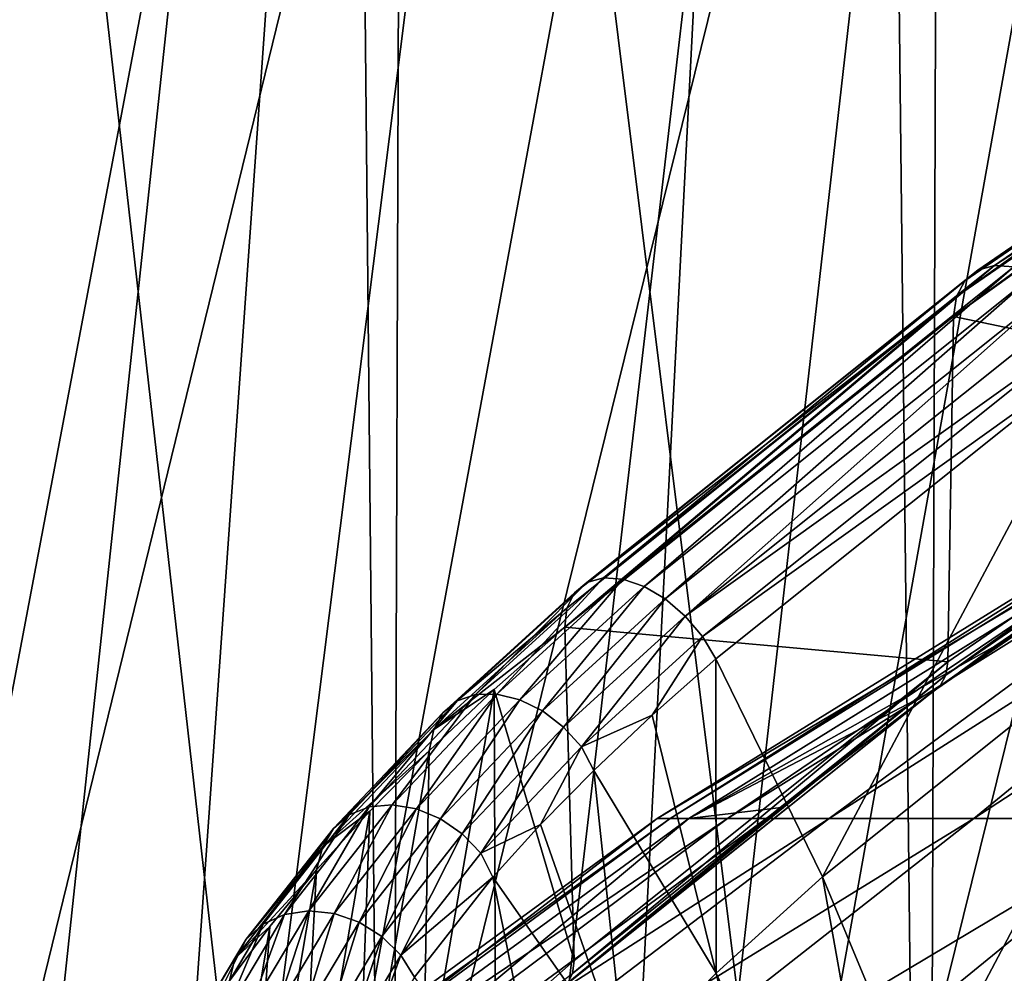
# Model space of a CAD drawing. Header units: metres. Extents: x -24 to 24, y -69 to 184.
# Tile 676 of 896: x -18.61 to -15.73, y 152.31 to 155.1. Entities that reach past the tile are written whole.
import ezdxf

# ---------------------------------------------------------------- set-up
doc = ezdxf.new("R2010")
doc.units = ezdxf.units.M
for name, color, linetype in [('4035', 7, 'CONTINUOUS'), ('4050', 7, 'CONTINUOUS'), ('608', 7, 'CONTINUOUS'), ('617', 7, 'CONTINUOUS'), ('628', 7, 'CONTINUOUS'), ('704', 7, 'CONTINUOUS'), ('705', 7, 'CONTINUOUS'), ('706', 7, 'CONTINUOUS'), ('707', 7, 'CONTINUOUS'), ('708', 7, 'CONTINUOUS'), ('709', 7, 'CONTINUOUS'), ('726', 7, 'CONTINUOUS'), ('733', 7, 'CONTINUOUS')]:
    doc.layers.add(name, color=color, linetype=linetype)

msp = doc.modelspace()

# ---------------------------------------------------------------- linework, layer by layer
at = {"layer": '4035'}
for points in [[(-19.06392, 160.06449, 14.987643), (-18.959413, 147.8, 15.119628), (-17.648311, 160.06449, 16.631284)], [(-17.527775, 147.8, -16.758269), (-18.959413, 147.8, -15.119628), (-18.917355, 160.06449, -15.172218)], [(-18.959413, 147.8, 15.119628), (-17.527775, 147.8, 16.758269), (-17.648311, 160.06449, 16.631284)], [(-17.485838, 160.06449, -16.802022), (-17.527775, 147.8, -16.758269), (-18.917355, 160.06449, -15.172218)], [(-17.648311, 160.06449, 16.631284), (-17.527775, 147.8, 16.758269), (-16.091486, 160.06449, 18.141846)], [(-15.955014, 147.8, -18.261983), (-17.527775, 147.8, -16.758269), (-17.485838, 160.06449, -16.802022)], [(-17.527775, 147.8, 16.758269), (-15.955014, 147.8, 18.261983), (-16.091486, 160.06449, 18.141846)], [(-15.914405, 160.06449, -18.297382), (-15.955014, 147.8, -18.261983), (-17.485838, 160.06449, -16.802022)], [(-16.091486, 160.06449, 18.141846), (-15.955014, 147.8, 18.261983), (-14.405901, 160.064489, 19.507242)], [(-14.253792, 147.8, -19.618662), (-15.955014, 147.8, -18.261983), (-15.914405, 160.06449, -18.297382)], [(-15.955014, 147.8, 18.261983), (-14.253792, 147.8, 19.618662), (-14.405901, 160.064489, 19.507242)], [(-14.21563, 160.06449, -19.646332), (-14.253792, 147.8, -19.618662), (-15.914405, 160.06449, -18.297382)]]:
    msp.add_3dface(points, dxfattribs=at)
at = {"layer": '4050'}
for points in [[(-20.738025, 147.74019, 11.159607), (-18.21291, 158.202198, 11.276956), (-19.6542, 147.74019, 12.973624)], [(-18.714285, 158.202198, 10.423788), (-18.21291, 158.202198, 11.276956), (-20.738025, 147.74019, 11.159607)], [(-18.412131, 147.74019, -14.683185), (-17.672667, 158.202198, -12.106059), (-19.6542, 147.74019, -12.973624)], [(-17.672667, 158.202198, -12.106059), (-18.21291, 158.202198, -11.276956), (-19.6542, 147.74019, -12.973624)], [(-18.21291, 158.202198, -11.276956), (-18.714285, 158.202198, -10.423788), (-19.6542, 147.74019, -12.973624)], [(-18.21291, 158.202198, 11.276956), (-17.672667, 158.202198, 12.106059), (-19.6542, 147.74019, 12.973624)], [(-19.6542, 147.74019, 12.973624), (-17.09471, 158.202198, 12.909326), (-18.412131, 147.74019, 14.683185)], [(-17.672667, 158.202198, 12.106059), (-17.09471, 158.202198, 12.909326), (-19.6542, 147.74019, 12.973624)], [(-17.021819, 147.74019, -16.274525), (-16.480273, 158.202198, -13.685044), (-18.412131, 147.74019, -14.683185)], [(-16.480273, 158.202198, -13.685044), (-17.09471, 158.202198, -12.909326), (-18.412131, 147.74019, -14.683185)], [(-17.09471, 158.202198, -12.909326), (-17.672667, 158.202198, -12.106059), (-18.412131, 147.74019, -14.683185)], [(-17.09471, 158.202198, 12.909326), (-16.480273, 158.202198, 13.685044), (-18.412131, 147.74019, 14.683185)], [(-18.412131, 147.74019, 14.683185), (-15.830665, 158.202198, 14.431558), (-17.021819, 147.74019, 16.274525)], [(-16.480273, 158.202198, 13.685044), (-15.830665, 158.202198, 14.431558), (-18.412131, 147.74019, 14.683185)], [(-15.494457, 147.74019, -17.734833), (-15.147274, 158.202198, -15.147274), (-17.021819, 147.74019, -16.274525)], [(-15.147274, 158.202198, -15.147274), (-15.830665, 158.202198, -14.431558), (-17.021819, 147.74019, -16.274525)], [(-15.830665, 158.202198, -14.431558), (-16.480273, 158.202198, -13.685044), (-17.021819, 147.74019, -16.274525)], [(-15.830665, 158.202198, 14.431558), (-15.147274, 158.202198, 15.147274), (-17.021819, 147.74019, 16.274525)], [(-17.021819, 147.74019, 16.274525), (-14.431558, 158.202198, 15.830665), (-15.494457, 147.74019, 17.734833)], [(-15.147274, 158.202198, 15.147274), (-14.431558, 158.202198, 15.830665), (-17.021819, 147.74019, 16.274525)]]:
    msp.add_3dface(points, dxfattribs=at)
at = {"layer": '608'}
for points in [[(-14.699315, 153.975767, -1.555338), (-16.74517, 152.759811, -0.310826), (-14.782747, 153.973756, -0.253614)], [(-16.652526, 152.759811, -1.786253), (-16.74517, 152.759811, -0.310826), (-14.699315, 153.975767, -1.555338)], [(-16.74517, 152.759811, -0.310826), (-16.707345, 152.759811, 1.167022), (-14.782747, 153.973756, -0.253614)], [(-14.782747, 153.973756, -0.253614), (-16.707345, 152.759811, 1.167022), (-14.747605, 153.973756, 1.049807)], [(-16.707345, 152.759811, 1.167022), (-16.539347, 152.759811, 2.635777), (-14.747605, 153.973756, 1.049807)], [(-14.807633, 153.907783, -1.66368), (-16.652526, 152.759811, -1.786253), (-14.699315, 153.975767, -1.555338)], [(-14.747605, 153.973756, 1.049807), (-16.539347, 152.759811, 2.635777), (-14.597761, 153.973756, 2.345064)], [(-16.539347, 152.759811, 2.635777), (-16.242484, 152.759811, 4.083996), (-14.597761, 153.973756, 2.345064)], [(-14.597761, 153.973756, 2.345064), (-16.242484, 152.759811, 4.083996), (-14.334381, 153.973756, 3.622082)], [(-16.242484, 152.759811, 4.083996), (-15.81907, 152.759811, 5.500396), (-14.334381, 153.973756, 3.622082)], [(-14.334381, 153.973756, 3.622082), (-15.81907, 152.759811, 5.500396), (-13.959513, 153.973756, 4.870928)], [(-15.81907, 152.759811, 5.500396), (-15.272403, 152.759811, 6.873939), (-13.959513, 153.973756, 4.870928)], [(-15.757513, 153.264294, -2.613545), (-16.652526, 152.759811, -1.786253), (-14.807633, 153.907783, -1.66368)], [(-15.92762, 153.139788, -2.783653), (-16.652526, 152.759811, -1.786253), (-15.757513, 153.264294, -2.613545)], [(-16.382492, 152.792394, -3.238557), (-16.652526, 152.759811, -1.786253), (-15.92762, 153.139788, -2.783653)], [(-16.382492, 152.792394, -3.238557), (-17.034112, 152.256591, -3.890144), (-18.279732, 151.39853, -3.501378)], [(-16.652526, 152.759811, -1.786253), (-16.382492, 152.792394, -3.238557), (-18.279732, 151.39853, -3.501378)], [(-18.560065, 151.39853, 1.390052), (-16.707345, 152.759811, 1.167022), (-18.610413, 151.39853, -0.24655)], [(-18.610413, 151.39853, -0.24655), (-16.74517, 152.759811, -0.310826), (-18.516727, 151.39853, -1.881244)], [(-16.707345, 152.759811, 1.167022), (-16.74517, 152.759811, -0.310826), (-18.610413, 151.39853, -0.24655)], [(-18.366073, 151.398531, 3.015896), (-16.539347, 152.759811, 2.635777), (-18.560065, 151.39853, 1.390052)], [(-16.539347, 152.759811, 2.635777), (-16.707345, 152.759811, 1.167022), (-18.560065, 151.39853, 1.390052)], [(-18.516727, 151.39853, -1.881244), (-16.652526, 152.759811, -1.786253), (-18.279732, 151.39853, -3.501378)], [(-16.74517, 152.759811, -0.310826), (-16.652526, 152.759811, -1.786253), (-18.516727, 151.39853, -1.881244)], [(-18.029937, 151.398531, 4.618399), (-16.242484, 152.759811, 4.083996), (-18.366073, 151.398531, 3.015896)], [(-16.242484, 152.759811, 4.083996), (-16.539347, 152.759811, 2.635777), (-18.366073, 151.398531, 3.015896)], [(-17.554261, 151.398531, 6.185158), (-15.81907, 152.759811, 5.500396), (-18.029937, 151.398531, 4.618399)], [(-15.81907, 152.759811, 5.500396), (-16.242484, 152.759811, 4.083996), (-18.029937, 151.398531, 4.618399)], [(-16.942724, 151.398531, 7.704048), (-15.272403, 152.759811, 6.873939), (-17.554261, 151.398531, 6.185158)], [(-15.272403, 152.759811, 6.873939), (-15.81907, 152.759811, 5.500396), (-17.554261, 151.398531, 6.185158)], [(-16.200061, 151.398531, 9.163312), (-14.606742, 152.759811, 8.193925), (-16.942724, 151.398531, 7.704048)], [(-14.606742, 152.759811, 8.193925), (-15.272403, 152.759811, 6.873939), (-16.942724, 151.398531, 7.704048)], [(-15.332018, 151.398531, 10.551658), (-13.827275, 152.759811, 9.450068), (-16.200061, 151.398531, 9.163312)], [(-13.827275, 152.759811, 9.450068), (-14.606742, 152.759811, 8.193925), (-16.200061, 151.398531, 9.163312)]]:
    msp.add_3dface(points, dxfattribs=at)
at = {"layer": '617'}
for points in [[(-16.261908, 152.589743, -4.9482), (-15.157012, 153.472617, -3.843303), (-15.98053, 151.914253, -4.666822)], [(-15.157012, 153.472617, -3.843303), (-15.701915, 151.246131, -4.388207), (-15.98053, 151.914253, -4.666822)]]:
    msp.add_3dface(points, dxfattribs=at)
at = {"layer": '628'}
for points in [[(-16.261908, 152.589743, -4.9482), (-15.978258, 150.997418, -4.697636), (-16.573062, 152.307711, -5.301993)], [(-15.978258, 150.997418, -4.697636), (-16.261908, 152.589743, -4.9482), (-15.98053, 151.914253, -4.666822)], [(-16.573062, 152.307711, -5.301993), (-16.220764, 150.755463, -5.039086), (-16.839143, 152.035834, -5.694769)], [(-15.978258, 150.997418, -4.697636), (-16.220764, 150.755463, -5.039086), (-16.573062, 152.307711, -5.301993)]]:
    msp.add_3dface(points, dxfattribs=at)
at = {"layer": '704'}
for points in [[(-16.573493, 153.226936, -5.183341), (-16.573062, 152.307711, -5.301993), (-16.759655, 153.062259, -5.383913)], [(-16.261908, 152.589743, -4.9482), (-16.573062, 152.307711, -5.301993), (-16.573493, 153.226936, -5.183341)], [(-16.759655, 153.062259, -5.383913), (-16.573062, 152.307711, -5.301993), (-16.930747, 152.900608, -5.598275)], [(-16.930747, 152.900608, -5.598275), (-16.839143, 152.035834, -5.694769), (-17.086594, 152.742282, -5.825817)], [(-16.573062, 152.307711, -5.301993), (-16.839143, 152.035834, -5.694769), (-16.930747, 152.900608, -5.598275)], [(-17.086594, 152.742282, -5.825817), (-16.839143, 152.035834, -5.694769), (-17.226388, 152.588135, -6.065262)], [(-17.226388, 152.588135, -6.065262), (-17.060855, 151.774011, -6.128545), (-17.455464, 152.295681, -6.573765)], [(-16.839143, 152.035834, -5.694769), (-17.060855, 151.774011, -6.128545), (-17.226388, 152.588135, -6.065262)]]:
    msp.add_3dface(points, dxfattribs=at)
at = {"layer": '705'}
for points in [[(-16.950899, 153.450543, -4.997795), (-17.33057, 153.103995, -5.437969), (-16.987461, 153.42038, -4.935353)], [(-16.950899, 153.450543, -4.997795), (-17.276575, 153.122706, -5.491635), (-17.33057, 153.103995, -5.437969)], [(-16.90247, 153.464171, -5.057917), (-17.276575, 153.122706, -5.491635), (-16.950899, 153.450543, -4.997795)], [(-16.90247, 153.464171, -5.057917), (-17.214064, 153.123912, -5.538926), (-17.276575, 153.122706, -5.491635)], [(-16.845481, 153.460332, -5.111612), (-17.214064, 153.123912, -5.538926), (-16.90247, 153.464171, -5.057917)], [(-16.845481, 153.460332, -5.111612), (-17.147303, 153.107529, -5.576612), (-17.214064, 153.123912, -5.538926)], [(-16.783823, 153.439289, -5.155214), (-17.147303, 153.107529, -5.576612), (-16.845481, 153.460332, -5.111612)], [(-16.783823, 153.439289, -5.155214), (-17.080853, 153.074676, -5.60212), (-17.147303, 153.107529, -5.576612)], [(-16.721707, 153.402478, -5.185746), (-17.080853, 153.074676, -5.60212), (-16.783823, 153.439289, -5.155214)], [(-16.987461, 153.42038, -4.935353), (-17.37236, 153.069056, -5.381591), (-17.009658, 153.37574, -4.874853)], [(-16.987461, 153.42038, -4.935353), (-17.33057, 153.103995, -5.437969), (-17.37236, 153.069056, -5.381591)], [(-16.721707, 153.402478, -5.185746), (-17.01925, 153.027598, -5.613707), (-17.080853, 153.074676, -5.60212)], [(-16.663374, 153.352413, -5.201123), (-17.01925, 153.027598, -5.613707), (-16.721707, 153.402478, -5.185746)], [(-17.009658, 153.37574, -4.874853), (-17.399092, 153.020274, -5.326353), (-17.015993, 153.320222, -4.820883)], [(-17.009658, 153.37574, -4.874853), (-17.37236, 153.069056, -5.381591), (-17.399092, 153.020274, -5.326353)], [(-16.663374, 153.352413, -5.201123), (-16.966701, 152.969508, -5.610583), (-17.01925, 153.027598, -5.613707)], [(-16.612807, 153.292513, -5.200294), (-16.966701, 152.969508, -5.610583), (-16.663374, 153.352413, -5.201123)], [(-17.015993, 153.320222, -4.820883), (-17.399092, 153.020274, -5.326353), (-17.222731, 153.137331, -5.043614)], [(-16.612807, 153.292513, -5.200294), (-16.759655, 153.062259, -5.383913), (-16.966701, 152.969508, -5.610583)], [(-16.573493, 153.226936, -5.183341), (-16.759655, 153.062259, -5.383913), (-16.612807, 153.292513, -5.200294)], [(-17.276575, 153.122706, -5.491635), (-17.588046, 152.794398, -5.981093), (-17.33057, 153.103995, -5.437969)], [(-17.276575, 153.122706, -5.491635), (-17.520927, 152.800457, -6.021145), (-17.588046, 152.794398, -5.981093)], [(-17.214064, 153.123912, -5.538926), (-17.520927, 152.800457, -6.021145), (-17.276575, 153.122706, -5.491635)], [(-17.214064, 153.123912, -5.538926), (-17.44991, 152.788557, -6.052142), (-17.520927, 152.800457, -6.021145)], [(-17.147303, 153.107529, -5.576612), (-17.44991, 152.788557, -6.052142), (-17.214064, 153.123912, -5.538926)], [(-17.222731, 153.137331, -5.043614), (-17.399092, 153.020274, -5.326353), (-17.412978, 152.957598, -5.281909)], [(-17.33057, 153.103995, -5.437969), (-17.646685, 152.770795, -5.934722), (-17.37236, 153.069056, -5.381591)], [(-17.33057, 153.103995, -5.437969), (-17.588046, 152.794398, -5.981093), (-17.646685, 152.770795, -5.934722)], [(-17.147303, 153.107529, -5.576612), (-17.379844, 152.759511, -6.071969), (-17.44991, 152.788557, -6.052142)], [(-17.080853, 153.074676, -5.60212), (-17.379844, 152.759511, -6.071969), (-17.147303, 153.107529, -5.576612)], [(-17.37236, 153.069056, -5.381591), (-17.692838, 152.731259, -5.885197), (-17.399092, 153.020274, -5.326353)], [(-17.37236, 153.069056, -5.381591), (-17.646685, 152.770795, -5.934722), (-17.692838, 152.731259, -5.885197)], [(-17.080853, 153.074676, -5.60212), (-17.315515, 152.715302, -6.07927), (-17.379844, 152.759511, -6.071969)], [(-17.01925, 153.027598, -5.613707), (-17.315515, 152.715302, -6.07927), (-17.080853, 153.074676, -5.60212)], [(-16.759655, 153.062259, -5.383913), (-16.930747, 152.900608, -5.598275), (-16.966701, 152.969508, -5.610583)], [(-17.399092, 153.020274, -5.326353), (-17.723354, 152.678489, -5.835902), (-17.412978, 152.957598, -5.281909)], [(-17.399092, 153.020274, -5.326353), (-17.692838, 152.731259, -5.885197), (-17.723354, 152.678489, -5.835902)], [(-17.01925, 153.027598, -5.613707), (-17.261314, 152.65895, -6.073548), (-17.315515, 152.715302, -6.07927)], [(-16.966701, 152.969508, -5.610583), (-17.261314, 152.65895, -6.073548), (-17.01925, 153.027598, -5.613707)], [(-17.412978, 152.957598, -5.281909), (-17.723354, 152.678489, -5.835902), (-17.586276, 152.781595, -5.534839)], [(-16.966701, 152.969508, -5.610583), (-17.086594, 152.742282, -5.825817), (-17.261314, 152.65895, -6.073548)], [(-16.930747, 152.900608, -5.598275), (-17.086594, 152.742282, -5.825817), (-16.966701, 152.969508, -5.610583)], [(-17.588046, 152.794398, -5.981093), (-17.835679, 152.47903, -6.528478), (-17.646685, 152.770795, -5.934722)], [(-17.588046, 152.794398, -5.981093), (-17.764908, 152.489739, -6.560451), (-17.835679, 152.47903, -6.528478)], [(-17.520927, 152.800457, -6.021145), (-17.764908, 152.489739, -6.560451), (-17.588046, 152.794398, -5.981093)], [(-17.520927, 152.800457, -6.021145), (-17.690519, 152.482137, -6.583984), (-17.764908, 152.489739, -6.560451)], [(-17.586276, 152.781595, -5.534839), (-17.723354, 152.678489, -5.835902), (-17.741718, 152.610238, -5.800991)], [(-17.44991, 152.788557, -6.052142), (-17.690519, 152.482137, -6.583984), (-17.520927, 152.800457, -6.021145)], [(-17.44991, 152.788557, -6.052142), (-17.61759, 152.456743, -6.597471), (-17.690519, 152.482137, -6.583984)], [(-17.379844, 152.759511, -6.071969), (-17.61759, 152.456743, -6.597471), (-17.44991, 152.788557, -6.052142)], [(-17.646685, 152.770795, -5.934722), (-17.897998, 152.45074, -6.49025), (-17.692838, 152.731259, -5.885197)], [(-17.646685, 152.770795, -5.934722), (-17.835679, 152.47903, -6.528478), (-17.897998, 152.45074, -6.49025)], [(-17.379844, 152.759511, -6.071969), (-17.551102, 152.41529, -6.599991), (-17.61759, 152.456743, -6.597471)], [(-17.315515, 152.715302, -6.07927), (-17.551102, 152.41529, -6.599991), (-17.379844, 152.759511, -6.071969)], [(-17.692838, 152.731259, -5.885197), (-17.947611, 152.406802, -6.448375), (-17.723354, 152.678489, -5.835902)], [(-17.692838, 152.731259, -5.885197), (-17.897998, 152.45074, -6.49025), (-17.947611, 152.406802, -6.448375)], [(-17.086594, 152.742282, -5.825817), (-17.226388, 152.588135, -6.065262), (-17.261314, 152.65895, -6.073548)], [(-17.315515, 152.715302, -6.07927), (-17.495595, 152.36061, -6.591372), (-17.551102, 152.41529, -6.599991)], [(-17.261314, 152.65895, -6.073548), (-17.495595, 152.36061, -6.591372), (-17.315515, 152.715302, -6.07927)], [(-17.723354, 152.678489, -5.835902), (-17.981128, 152.350216, -6.405715), (-17.741718, 152.610238, -5.800991)], [(-17.723354, 152.678489, -5.835902), (-17.947611, 152.406802, -6.448375), (-17.981128, 152.350216, -6.405715)], [(-17.261314, 152.65895, -6.073548), (-17.226388, 152.588135, -6.065262), (-17.495595, 152.36061, -6.591372)], [(-17.741718, 152.610238, -5.800991), (-17.981128, 152.350216, -6.405715), (-17.878538, 152.444493, -6.078667)], [(-17.226388, 152.588135, -6.065262), (-17.455464, 152.295681, -6.573765), (-17.495595, 152.36061, -6.591372)], [(-17.764908, 152.489739, -6.560451), (-17.936965, 152.200882, -7.143994), (-17.835679, 152.47903, -6.528478)], [(-17.764908, 152.489739, -6.560451), (-17.860204, 152.197258, -7.159495), (-17.936965, 152.200882, -7.143994)], [(-17.690519, 152.482137, -6.583984), (-17.860204, 152.197258, -7.159495), (-17.764908, 152.489739, -6.560451)], [(-17.835679, 152.47903, -6.528478), (-18.010303, 152.185866, -7.120715), (-17.897998, 152.45074, -6.49025)], [(-17.835679, 152.47903, -6.528478), (-17.936965, 152.200882, -7.143994), (-18.010303, 152.185866, -7.120715)], [(-17.690519, 152.482137, -6.583984), (-17.785259, 152.175241, -7.166159), (-17.860204, 152.197258, -7.159495)], [(-17.61759, 152.456743, -6.597471), (-17.785259, 152.175241, -7.166159), (-17.690519, 152.482137, -6.583984)], [(-17.61759, 152.456743, -6.597471), (-17.71725, 152.136336, -7.163532), (-17.785259, 152.175241, -7.166159)], [(-17.551102, 152.41529, -6.599991), (-17.71725, 152.136336, -7.163532), (-17.61759, 152.456743, -6.597471)], [(-17.897998, 152.45074, -6.49025), (-18.075208, 152.153235, -7.091248), (-17.947611, 152.406802, -6.448375)], [(-17.897998, 152.45074, -6.49025), (-18.010303, 152.185866, -7.120715), (-18.075208, 152.153235, -7.091248)], [(-17.878538, 152.444493, -6.078667), (-17.981128, 152.350216, -6.405715), (-17.99658, 152.284937, -6.366512)], [(-17.947611, 152.406802, -6.448375), (-18.127249, 152.105219, -7.057604), (-17.981128, 152.350216, -6.405715)], [(-17.947611, 152.406802, -6.448375), (-18.075208, 152.153235, -7.091248), (-18.127249, 152.105219, -7.057604)], [(-17.551102, 152.41529, -6.599991), (-17.66082, 152.083198, -7.151792), (-17.71725, 152.136336, -7.163532)], [(-17.495595, 152.36061, -6.591372), (-17.66082, 152.083198, -7.151792), (-17.551102, 152.41529, -6.599991)], [(-17.981128, 152.350216, -6.405715), (-18.162872, 152.045095, -7.022081), (-17.99658, 152.284937, -6.366512)], [(-17.981128, 152.350216, -6.405715), (-18.127249, 152.105219, -7.057604), (-18.162872, 152.045095, -7.022081)], [(-17.495595, 152.36061, -6.591372), (-17.616594, 152.026174, -7.117283), (-17.66082, 152.083198, -7.151792)], [(-17.455464, 152.295681, -6.573765), (-17.616594, 152.026174, -7.117283), (-17.495595, 152.36061, -6.591372)]]:
    msp.add_3dface(points, dxfattribs=at)
at = {"layer": '706'}
for points in [[(-17.015993, 153.320222, -4.820883), (-17.222731, 153.137331, -5.043614), (-16.988417, 152.344608, -4.01136)], [(-17.218467, 152.141161, -4.259138), (-17.222731, 153.137331, -5.043614), (-17.430376, 151.941097, -4.524119)], [(-17.222731, 153.137331, -5.043614), (-17.412978, 152.957598, -5.281909), (-17.430376, 151.941097, -4.524119)], [(-16.988417, 152.344608, -4.01136), (-17.222731, 153.137331, -5.043614), (-17.218467, 152.141161, -4.259138)], [(-17.430376, 151.941097, -4.524119), (-17.412978, 152.957598, -5.281909), (-17.623812, 151.744905, -4.805548)], [(-17.412978, 152.957598, -5.281909), (-17.586276, 152.781595, -5.534839), (-17.623812, 151.744905, -4.805548)], [(-17.623812, 151.744905, -4.805548), (-17.586276, 152.781595, -5.534839), (-17.798123, 151.553174, -5.102819)], [(-17.586276, 152.781595, -5.534839), (-17.741718, 152.610238, -5.800991), (-17.798123, 151.553174, -5.102819)], [(-17.798123, 151.553174, -5.102819), (-17.741718, 152.610238, -5.800991), (-17.952441, 151.366694, -5.414698)], [(-17.741718, 152.610238, -5.800991), (-17.878538, 152.444493, -6.078667), (-17.952441, 151.366694, -5.414698)], [(-17.952441, 151.366694, -5.414698), (-17.878538, 152.444493, -6.078667), (-18.085949, 151.186626, -5.739006)], [(-17.878538, 152.444493, -6.078667), (-17.99658, 152.284937, -6.366512), (-18.085949, 151.186626, -5.739006)]]:
    msp.add_3dface(points, dxfattribs=at)
at = {"layer": '707'}
for points in [[(-16.261908, 152.589743, -4.9482), (-16.573493, 153.226936, -5.183341), (-15.440149, 154.132544, -4.049997)], [(-15.157012, 153.472617, -3.843303), (-16.261908, 152.589743, -4.9482), (-15.440149, 154.132544, -4.049997)]]:
    msp.add_3dface(points, dxfattribs=at)
at = {"layer": '708'}
for points in [[(-14.624875, 155.176559, -2.672407), (-15.845248, 154.333173, -3.79379), (-14.664217, 155.144503, -2.612759)], [(-15.807294, 154.364276, -3.854827), (-15.845248, 154.333173, -3.79379), (-14.624875, 155.176559, -2.672407)], [(-14.575208, 155.19099, -2.731215), (-15.807294, 154.364276, -3.854827), (-14.624875, 155.176559, -2.672407)], [(-15.758253, 154.378277, -3.914259), (-15.807294, 154.364276, -3.854827), (-14.575208, 155.19099, -2.731215)], [(-14.518602, 155.186811, -2.785174), (-15.758253, 154.378277, -3.914259), (-14.575208, 155.19099, -2.731215)], [(-15.701465, 154.374223, -3.968037), (-15.758253, 154.378277, -3.914259), (-14.518602, 155.186811, -2.785174)], [(-14.664217, 155.144503, -2.612759), (-15.869528, 154.287088, -3.735309), (-14.690554, 155.097005, -2.556335)], [(-15.845248, 154.333173, -3.79379), (-15.869528, 154.287088, -3.735309), (-14.664217, 155.144503, -2.612759)], [(-14.690554, 155.097005, -2.556335), (-15.878479, 154.229161, -3.683369), (-15.294724, 154.646155, -3.099613)], [(-15.869528, 154.287088, -3.735309), (-15.878479, 154.229161, -3.683369), (-14.690554, 155.097005, -2.556335)], [(-15.807294, 154.364276, -3.854827), (-16.950899, 153.450543, -4.997795), (-15.845248, 154.333173, -3.79379)], [(-16.90247, 153.464171, -5.057917), (-16.950899, 153.450543, -4.997795), (-15.807294, 154.364276, -3.854827)], [(-15.758253, 154.378277, -3.914259), (-16.90247, 153.464171, -5.057917), (-15.807294, 154.364276, -3.854827)], [(-16.845481, 153.460332, -5.111612), (-16.90247, 153.464171, -5.057917), (-15.758253, 154.378277, -3.914259)], [(-15.701465, 154.374223, -3.968037), (-16.845481, 153.460332, -5.111612), (-15.758253, 154.378277, -3.914259)], [(-16.783823, 153.439289, -5.155214), (-16.845481, 153.460332, -5.111612), (-15.701465, 154.374223, -3.968037)], [(-15.640802, 154.352389, -4.012497), (-16.783823, 153.439289, -5.155214), (-15.701465, 154.374223, -3.968037)], [(-15.845248, 154.333173, -3.79379), (-16.987461, 153.42038, -4.935353), (-15.869528, 154.287088, -3.735309)], [(-16.950899, 153.450543, -4.997795), (-16.987461, 153.42038, -4.935353), (-15.845248, 154.333173, -3.79379)], [(-16.721707, 153.402478, -5.185746), (-16.783823, 153.439289, -5.155214), (-15.640802, 154.352389, -4.012497)], [(-15.580398, 154.314263, -4.044607), (-16.721707, 153.402478, -5.185746), (-15.640802, 154.352389, -4.012497)], [(-16.663374, 153.352413, -5.201123), (-16.721707, 153.402478, -5.185746), (-15.580398, 154.314263, -4.044607)], [(-15.524368, 154.262444, -4.06218), (-16.663374, 153.352413, -5.201123), (-15.580398, 154.314263, -4.044607)], [(-15.869528, 154.287088, -3.735309), (-17.015993, 153.320222, -4.820883), (-15.878479, 154.229161, -3.683369)], [(-17.009658, 153.37574, -4.874853), (-17.015993, 153.320222, -4.820883), (-15.869528, 154.287088, -3.735309)], [(-16.987461, 153.42038, -4.935353), (-17.009658, 153.37574, -4.874853), (-15.869528, 154.287088, -3.735309)], [(-15.476532, 154.200463, -4.064019), (-16.663374, 153.352413, -5.201123), (-15.524368, 154.262444, -4.06218)], [(-16.612807, 153.292513, -5.200294), (-16.663374, 153.352413, -5.201123), (-15.476532, 154.200463, -4.064019)], [(-15.440149, 154.132544, -4.049997), (-16.612807, 153.292513, -5.200294), (-15.476532, 154.200463, -4.064019)], [(-16.573493, 153.226936, -5.183341), (-16.612807, 153.292513, -5.200294), (-15.440149, 154.132544, -4.049997)]]:
    msp.add_3dface(points, dxfattribs=at)
at = {"layer": '709'}
for points in [[(-15.294724, 154.646155, -3.099613), (-15.878479, 154.229161, -3.683369), (-14.763216, 153.995866, -1.786159)], [(-15.878479, 154.229161, -3.683369), (-17.015993, 153.320222, -4.820883), (-15.894509, 153.218705, -2.917452)], [(-14.763216, 153.995866, -1.786159), (-15.878479, 154.229161, -3.683369), (-15.894509, 153.218705, -2.917452)], [(-17.015993, 153.320222, -4.820883), (-16.988417, 152.344608, -4.01136), (-15.894509, 153.218705, -2.917452)]]:
    msp.add_3dface(points, dxfattribs=at)
at = {"layer": '726'}
msp.add_3dface([(-16.988417, 152.344608, -4.01136), (-17.218467, 152.141161, -4.259138), (-16.992949, 152.306527, -3.974154)], dxfattribs=at)
at = {"layer": '733'}
for points in [[(-14.763216, 153.995866, -1.786159), (-15.900754, 153.179232, -2.881914), (-14.771222, 153.955183, -1.752382)], [(-14.763216, 153.995866, -1.786159), (-15.894509, 153.218705, -2.917452), (-15.900754, 153.179232, -2.881914)], [(-14.771222, 153.955183, -1.752382), (-15.917701, 153.148103, -2.841865), (-14.789558, 153.9231, -1.713723)], [(-15.900754, 153.179232, -2.881914), (-15.917701, 153.148103, -2.841865), (-14.771222, 153.955183, -1.752382)], [(-15.917701, 153.148103, -2.841865), (-15.92762, 153.139788, -2.783653), (-14.789558, 153.9231, -1.713723)], [(-15.92762, 153.139788, -2.783653), (-15.757513, 153.264294, -2.613545), (-14.789558, 153.9231, -1.713723)], [(-15.757513, 153.264294, -2.613545), (-14.807633, 153.907783, -1.66368), (-14.789558, 153.9231, -1.713723)], [(-15.894509, 153.218705, -2.917452), (-16.992949, 152.306527, -3.974154), (-15.900754, 153.179232, -2.881914)], [(-15.894509, 153.218705, -2.917452), (-16.988417, 152.344608, -4.01136), (-16.992949, 152.306527, -3.974154)], [(-15.900754, 153.179232, -2.881914), (-17.008567, 152.276435, -3.932716), (-15.917701, 153.148103, -2.841865)], [(-16.992949, 152.306527, -3.974154), (-17.008567, 152.276435, -3.932716), (-15.900754, 153.179232, -2.881914)], [(-17.034112, 152.256591, -3.890144), (-16.382492, 152.792394, -3.238557), (-15.917701, 153.148103, -2.841865)], [(-17.008567, 152.276435, -3.932716), (-17.034112, 152.256591, -3.890144), (-15.917701, 153.148103, -2.841865)], [(-16.382492, 152.792394, -3.238557), (-15.92762, 153.139788, -2.783653), (-15.917701, 153.148103, -2.841865)]]:
    msp.add_3dface(points, dxfattribs=at)

doc.saveas('drawing.dxf')
